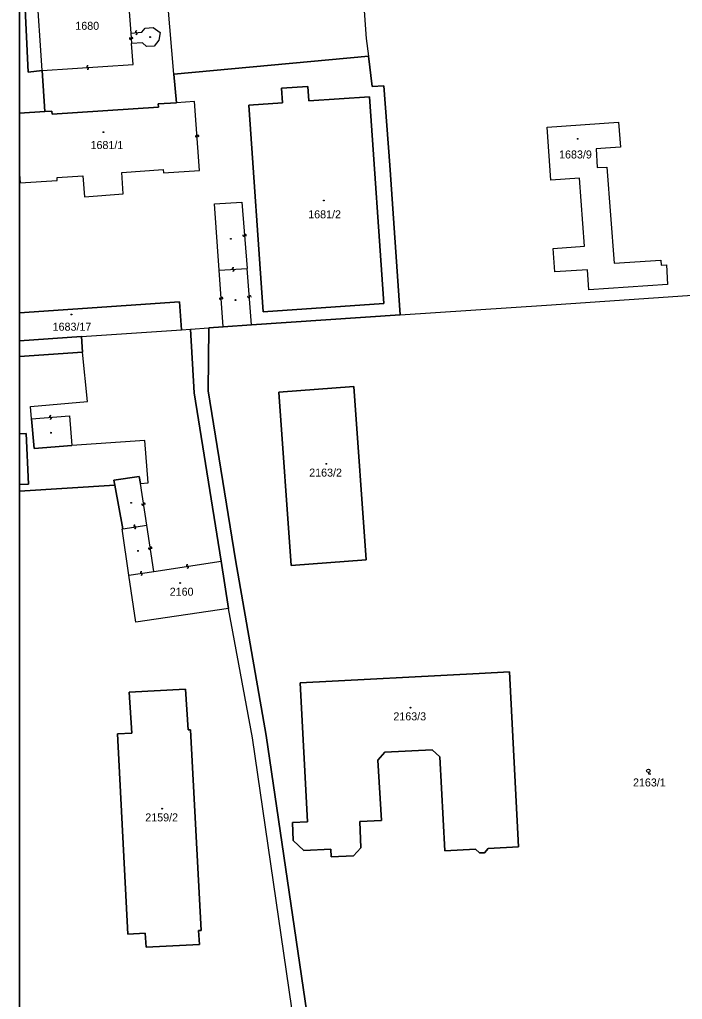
# Model space of a CAD drawing. Extents: x -596024 to -594475, y -1163820 to -1161957.
# Drawn here: x -596024.4 to -595883.7, y -1162599.5 to -1162391.4 of the extents above; entities that cross this region are included whole.
import ezdxf

# ---------------------------------------------------------------- set-up
doc = ezdxf.new("R2010")
doc.units = 0
for name, color, linetype in [('Level 1', 7, 'Continuous'), ('Level 13', 7, 'Continuous'), ('Level 3', 7, 'Continuous'), ('Level 4', 7, 'Continuous'), ('Level 5', 7, 'Continuous'), ('Level 60', 7, 'Continuous'), ('Vrstva 60', 7, 'Continuous'), ('Vrstva 63', 7, 'Continuous')]:
    doc.layers.add(name, color=color, linetype=linetype)

msp = doc.modelspace()

# ---------------------------------------------------------------- linework, layer by layer
at = {"layer": 'Level 1'}
for p, q in [((-596024.42, -1162411.27), (-596019.07, -1162410.92)), ((-596024.42, -1162459.63), (-596011.3, -1162458.7)), ((-596011.07, -1162462), (-596024.42, -1162462.92)), ((-596024.42, -1162491.58), (-596004.21, -1162490.26))]:
    msp.add_line(p, q, dxfattribs=at)
for points in [[(-595991.65, -1162402.96), (-595995.95, -1162352.66)], [(-596019.63, -1162402.22), (-596022.61, -1162402.57), (-596024.42, -1162363.51)], [(-595952.09, -1162377.59), (-595950.83, -1162395.41), (-595950.37, -1162399.17)], [(-595991.65, -1162402.96), (-595950.37, -1162399.17)], [(-595950.37, -1162399.17), (-595949.57, -1162405.62), (-595947.12, -1162405.44), (-595945.82, -1162422.27), (-595943.65, -1162454.11)], [(-596019.63, -1162402.22), (-596019.07, -1162410.92)], [(-595991.12, -1162409.05), (-595991.65, -1162402.96)], [(-595947.1, -1162451.7), (-595950.17, -1162407.76), (-595963.01, -1162408.66), (-595963.26, -1162405.58), (-595968.84, -1162405.98), (-595968.64, -1162409.03), (-595975.76, -1162409.55), (-595972.72, -1162453.47), (-595947.1, -1162451.7)], [(-595991.12, -1162409.05), (-595995.02, -1162409.3), (-595994.96, -1162409.98), (-596017.51, -1162411.46), (-596017.57, -1162410.82), (-596019.07, -1162410.92)], [(-595887.08, -1162443.45), (-595886.84, -1162447.67), (-595903.57, -1162448.75), (-595903.84, -1162444.52), (-595910.81, -1162444.97), (-595911.13, -1162440.04), (-595904.48, -1162439.53), (-595905.57, -1162425.06), (-595911.62, -1162425.49), (-595912.42, -1162414.24), (-595897.25, -1162413.15), (-595896.83, -1162418.46), (-595900.02, -1162418.71), (-595902.03, -1162418.86), (-595901.83, -1162422.83), (-595899.72, -1162422.7), (-595898.19, -1162443.1), (-595888.27, -1162442.49), (-595888.19, -1162443.52), (-595887.08, -1162443.45)], [(-595943.65, -1162454.11), (-595912.56, -1162452.03), (-595859.9, -1162448.42)], [(-595990.05, -1162457.25), (-595990.45, -1162451.34), (-596024.42, -1162453.68)], [(-595943.65, -1162454.11), (-595975.18, -1162456.23)], [(-596011.3, -1162458.7), (-595990.05, -1162457.25)], [(-595990.05, -1162457.25), (-595988.12, -1162457.12)], [(-595988.12, -1162457.12), (-595984.26, -1162456.85)], [(-595981.61, -1162506.44), (-595987.37, -1162470.65), (-595988.12, -1162457.12)], [(-595984.26, -1162456.85), (-595984.4, -1162470.21), (-595978.58, -1162506.13), (-595972.05, -1162543.47), (-595960.84, -1162620.13), (-595949.17, -1162698.01)], [(-595981.21, -1162456.64), (-595984.26, -1162456.85)], [(-595975.18, -1162456.23), (-595981.21, -1162456.64)], [(-596011.3, -1162458.7), (-596011.07, -1162462)], [(-596021.88, -1162476.18), (-596022.14, -1162473.55), (-596009.98, -1162472.54), (-596011.07, -1162462)], [(-595950.88, -1162506.15), (-595966.74, -1162507.36), (-595969.42, -1162470.55), (-595953.47, -1162469.31), (-595950.88, -1162506.15)], [(-596021.88, -1162476.18), (-596021.35, -1162482.47), (-596013.34, -1162481.85)], [(-596024.42, -1162490.14), (-596022.53, -1162490.04), (-596023, -1162479.27), (-596024.42, -1162479.39)], [(-595998.78, -1162489.91), (-595997.16, -1162489.8), (-595997.86, -1162480.78), (-596013.34, -1162481.85)], [(-595998.78, -1162489.91), (-595999.01, -1162488.41), (-596004.4, -1162489.23), (-596004.21, -1162490.26)], [(-596004.21, -1162490.26), (-596002.48, -1162499.52)], [(-596001.21, -1162509.42), (-596002.63, -1162499.54), (-596002.48, -1162499.52)], [(-595980.08, -1162516.45), (-595981.61, -1162506.44)], [(-595980.08, -1162516.45), (-595999.78, -1162519.4), (-596001.21, -1162509.42)], [(-595952.48, -1162698.05), (-595963.84, -1162620.34), (-595975.01, -1162543.93), (-595980.08, -1162516.45)], [(-595934.12, -1162567.95), (-595927.63, -1162567.59), (-595926.77, -1162568.4), (-595925.75, -1162568.35), (-595924.97, -1162567.48), (-595918.5, -1162567.1), (-595920.43, -1162529.92), (-595926.88, -1162530.28), (-595964.85, -1162532.27), (-595963.3, -1162561.82), (-595966.48, -1162561.96), (-595966.32, -1162565.77), (-595964.1, -1162567.9), (-595958.35, -1162567.58), (-595958.28, -1162569.24), (-595953.55, -1162568.99), (-595951.98, -1162567.29), (-595952.2, -1162561.7), (-595947.62, -1162561.49), (-595948.36, -1162548.67), (-595946.86, -1162546.98), (-595936.83, -1162546.53), (-595935.18, -1162547.99), (-595934.12, -1162567.95)], [(-595997.57, -1162588.44), (-595986.23, -1162587.86), (-595986.41, -1162584.87), (-595985.91, -1162584.84), (-595988.15, -1162542.28), (-595988.64, -1162542.28), (-595989.2, -1162533.63), (-596001.15, -1162534.26), (-596000.58, -1162542.95), (-596003.66, -1162543.11), (-596001.44, -1162585.62), (-595997.74, -1162585.45), (-595997.57, -1162588.44)]]:
    msp.add_lwpolyline(points, dxfattribs=at)
at = {"layer": 'Level 13'}
for centre, start, end in [((-595999.65, -1162393.98), 41.4929, 273.5909), ((-595999.63, -1162394.34), 221.2784, 93.8684), ((-596000.92, -1162395.35), 131.3179, 3.9079), ((-596000.56, -1162395.33), 311.5324, 183.6304), ((-596009.99, -1162401.4), 41.1395, 273.2375), ((-596009.97, -1162401.76), 220.925, 93.515), ((-595986.91, -1162416.15), 131.5112, 3.6092), ((-595986.55, -1162416.13), 311.2967, 183.8867), ((-595976.85, -1162437.24), 131.6223, 4.2123), ((-595976.49, -1162437.22), 311.8367, 183.9347), ((-595979.09, -1162444.26), 40.5579, 272.6559), ((-595979.07, -1162444.62), 220.3435, 92.9335), ((-595981.81, -1162450.63), 131.367, 3.465), ((-595981.45, -1162450.61), 311.1525, 183.7425), ((-595975.83, -1162450.26), 131.8704, 3.9684), ((-595975.47, -1162450.24), 311.656, 184.246), ((-596017.87, -1162475.69), 41.7823, 273.8803), ((-596017.85, -1162476.05), 221.5679, 94.1579), ((-595998.29, -1162494.35), 136.0018, 8.0998), ((-595997.93, -1162494.29), 315.7874, 188.3774), ((-595999.99, -1162498.95), 46.1701, 278.2681), ((-595999.93, -1162499.31), 225.9557, 98.5457), ((-595996.87, -1162503.71), 136.0056, 8.1036), ((-595996.51, -1162503.65), 315.7911, 188.3811), ((-595988.81, -1162507.35), 46.0227, 278.1207), ((-595998.6, -1162508.84), 46.0045, 278.1025), ((-595998.54, -1162509.2), 225.79, 98.38), ((-595988.75, -1162507.71), 225.8083, 98.3983)]:
    msp.add_arc(centre, 0.184, start, end, dxfattribs=at)
at = {"layer": 'Level 3'}
for points in [[(-596019.63, -1162402.22), (-596020.8, -1162384.17), (-595998.31, -1162382.96), (-595997.95, -1162388.51), (-596001.21, -1162388.73), (-596000.82, -1162394.24)], [(-596000.82, -1162394.24), (-595998.46, -1162394.07), (-595997.78, -1162393.18), (-595996.1, -1162393.07), (-595994.61, -1162394.1), (-595994.84, -1162395.74), (-595995.83, -1162397.02), (-595997.45, -1162397.12), (-595998.34, -1162396.29), (-596000.66, -1162396.44)], [(-596000.82, -1162394.24), (-596000.66, -1162396.44)], [(-596019.63, -1162402.22), (-596000.34, -1162400.95), (-596000.66, -1162396.44)], [(-596024.42, -1162424.24), (-596024.3, -1162426.09), (-596016.42, -1162425.58), (-596016.47, -1162424.92), (-596011.02, -1162424.57), (-596010.64, -1162429.05), (-596002.41, -1162428.4), (-596002.74, -1162423.85), (-595993.95, -1162423.24), (-595993.9, -1162423.94), (-595986.2, -1162423.46), (-595987.26, -1162408.81), (-595991.12, -1162409.05)], [(-595982.05, -1162444.61), (-595983.03, -1162430.54), (-595977.22, -1162430.19), (-595976.12, -1162444.28)], [(-595982.05, -1162444.61), (-595976.12, -1162444.28)], [(-595981.21, -1162456.64), (-595982.05, -1162444.61)], [(-595975.18, -1162456.23), (-595976.12, -1162444.28)], [(-596021.88, -1162476.18), (-596013.84, -1162475.56), (-596013.34, -1162481.85)], [(-595997.44, -1162498.74), (-595998.78, -1162489.91)], [(-596002.48, -1162499.52), (-595997.44, -1162498.74)], [(-595995.94, -1162508.62), (-595997.44, -1162498.74)], [(-595995.94, -1162508.62), (-595981.61, -1162506.44)], [(-596001.21, -1162509.42), (-595995.94, -1162508.62)]]:
    msp.add_lwpolyline(points, dxfattribs=at)
at = {"layer": 'Level 5'}
msp.add_lwpolyline([(-595890.94, -1162551.33), (-595890.94, -1162551.58), (-595890.44, -1162551.58)], dxfattribs=at)
for centre, radius in [((-595996.7, -1162395.09), 0.09), ((-595996.7, -1162395.09), 0.0521), ((-596006.63, -1162415.3), 0.09), ((-596006.63, -1162415.3), 0.0521), ((-595905.95, -1162416.72), 0.09), ((-595905.95, -1162416.72), 0.0521), ((-595959.82, -1162429.82), 0.09), ((-595959.82, -1162429.82), 0.0521), ((-595979.58, -1162437.94), 0.09), ((-595979.58, -1162437.94), 0.0521), ((-595978.59, -1162450.96), 0.09), ((-595978.59, -1162450.96), 0.0521), ((-596013.42, -1162454.01), 0.09), ((-596013.42, -1162454.01), 0.0521), ((-596017.75, -1162479.14), 0.09), ((-596017.75, -1162479.14), 0.0521), ((-595959.3, -1162485.76), 0.09), ((-595959.3, -1162485.76), 0.0521), ((-596000.73, -1162494.03), 0.09), ((-596000.73, -1162494.03), 0.0521), ((-595999.28, -1162504.25), 0.09), ((-595999.28, -1162504.25), 0.0521), ((-595990.34, -1162511.06), 0.09), ((-595990.34, -1162511.06), 0.0521), ((-595941.42, -1162537.54), 0.09), ((-595941.42, -1162537.54), 0.0521), ((-595890.94, -1162550.96), 0.375), ((-595994.14, -1162559), 0.09), ((-595994.14, -1162559), 0.0521)]:
    msp.add_circle(centre, radius, dxfattribs=at)
at = {"layer": 'Level 60'}
for points in [[(-595940.13, -1162368.6), (-595939.62, -1162376.68), (-595952.09, -1162377.59), (-595950.83, -1162395.41), (-595950.37, -1162399.17), (-595991.65, -1162402.96), (-595995.95, -1162352.66), (-595989.66, -1162352.22), (-595965.86, -1162350.57), (-595964.86, -1162362.17), (-595964.01, -1162362.12), (-595963.56, -1162369.23), (-595959.59, -1162368.89), (-595959.5, -1162369.93)], [(-595950.17, -1162407.76), (-595947.1, -1162451.7), (-595972.72, -1162453.47), (-595975.76, -1162409.55), (-595968.64, -1162409.03), (-595968.84, -1162405.98), (-595963.26, -1162405.58), (-595963.01, -1162408.66)], [(-595887.08, -1162443.45), (-595886.84, -1162447.67), (-595903.57, -1162448.75), (-595903.84, -1162444.52), (-595910.81, -1162444.97), (-595911.13, -1162440.04), (-595904.48, -1162439.53), (-595905.57, -1162425.06), (-595911.62, -1162425.49), (-595912.42, -1162414.24), (-595897.25, -1162413.15), (-595896.83, -1162418.46), (-595900.02, -1162418.71), (-595902.03, -1162418.86), (-595901.83, -1162422.83), (-595899.72, -1162422.7), (-595898.19, -1162443.1), (-595888.27, -1162442.49), (-595888.19, -1162443.52)], [(-596021.88, -1162476.18), (-596022.14, -1162473.55), (-596009.98, -1162472.54), (-596011.07, -1162462), (-596011.3, -1162458.7), (-595990.05, -1162457.25), (-595988.12, -1162457.12), (-595987.37, -1162470.65), (-595981.61, -1162506.44), (-595980.08, -1162516.45), (-595999.78, -1162519.4), (-596001.21, -1162509.42), (-596002.63, -1162499.54), (-596002.48, -1162499.52), (-596004.21, -1162490.26), (-596004.4, -1162489.23), (-595999.01, -1162488.41), (-595998.78, -1162489.91), (-595997.16, -1162489.8), (-595997.86, -1162480.78), (-596013.34, -1162481.85), (-596021.35, -1162482.47)], [(-595949.17, -1162698.01), (-595952.48, -1162698.05), (-595963.84, -1162620.34), (-595975.01, -1162543.93), (-595980.08, -1162516.45), (-595981.61, -1162506.44), (-595987.37, -1162470.65), (-595988.12, -1162457.12), (-595984.26, -1162456.85), (-595984.4, -1162470.21), (-595978.58, -1162506.13), (-595972.05, -1162543.47), (-595960.84, -1162620.13)], [(-595966.74, -1162507.36), (-595950.88, -1162506.15), (-595953.47, -1162469.31), (-595969.42, -1162470.55)], [(-595950.88, -1162506.15), (-595966.74, -1162507.36), (-595969.42, -1162470.55), (-595953.47, -1162469.31)], [(-595934.12, -1162567.95), (-595927.63, -1162567.59), (-595926.77, -1162568.4), (-595925.75, -1162568.35), (-595924.97, -1162567.48), (-595918.5, -1162567.1), (-595920.43, -1162529.92), (-595926.88, -1162530.28), (-595964.85, -1162532.27), (-595963.3, -1162561.82), (-595966.48, -1162561.96), (-595966.32, -1162565.77), (-595964.1, -1162567.9), (-595958.35, -1162567.58), (-595958.28, -1162569.24), (-595953.55, -1162568.99), (-595951.98, -1162567.29), (-595952.2, -1162561.7), (-595947.62, -1162561.49), (-595948.36, -1162548.67), (-595946.86, -1162546.98), (-595936.83, -1162546.53), (-595935.18, -1162547.99)], [(-595927.63, -1162567.59), (-595934.12, -1162567.95), (-595935.18, -1162547.99), (-595936.83, -1162546.53), (-595946.86, -1162546.98), (-595948.36, -1162548.67), (-595947.62, -1162561.49), (-595952.2, -1162561.7), (-595951.98, -1162567.29), (-595953.55, -1162568.99), (-595958.28, -1162569.24), (-595958.35, -1162567.58), (-595964.1, -1162567.9), (-595966.32, -1162565.77), (-595966.48, -1162561.96), (-595963.3, -1162561.82), (-595964.85, -1162532.27), (-595926.88, -1162530.28), (-595920.43, -1162529.92), (-595918.5, -1162567.1), (-595924.97, -1162567.48), (-595925.75, -1162568.35), (-595926.77, -1162568.4)], [(-595986.23, -1162587.86), (-595997.57, -1162588.44), (-595997.74, -1162585.45), (-596001.44, -1162585.62), (-596003.66, -1162543.11), (-596000.58, -1162542.95), (-596001.15, -1162534.26), (-595989.2, -1162533.63), (-595988.64, -1162542.28), (-595988.15, -1162542.28), (-595985.91, -1162584.84), (-595986.41, -1162584.87)]]:
    msp.add_lwpolyline(points, close=True, dxfattribs=at)
msp.add_lwpolyline([(-595960.84, -1162620.13), (-595972.05, -1162543.47), (-595978.58, -1162506.13), (-595984.4, -1162470.21), (-595984.26, -1162456.85), (-595981.21, -1162456.64), (-595975.18, -1162456.23), (-595943.65, -1162454.11), (-595912.56, -1162452.03), (-595859.9, -1162448.42), (-595859.95, -1162456.2), (-595855.97, -1162455.97), (-595851.55, -1162471.39), (-595850.75, -1162476.83), (-595846.04, -1162493.83), (-595839.92, -1162514.84), (-595838.26, -1162521.4), (-595838.27, -1162539.41), (-595837.78, -1162587.26), (-595838.96, -1162624.13)], dxfattribs=at)
at = {"layer": 'Vrstva 60'}
msp.add_lwpolyline([(-595952.09, -1162377.59), (-595950.83, -1162395.41), (-595950.37, -1162399.17), (-595949.57, -1162405.62), (-595947.12, -1162405.44), (-595945.82, -1162422.27), (-595943.65, -1162454.11), (-595912.56, -1162452.03), (-595859.9, -1162448.42), (-595854.56, -1162448.05), (-595852.65, -1162447.92), (-595855.6, -1162406.13), (-595859.47, -1162347.22)], dxfattribs=at)
for points in [[(-596024.42, -1162354.62), (-596024.42, -1162363.51), (-596022.61, -1162402.57), (-596019.63, -1162402.22), (-596019.07, -1162410.92), (-596017.57, -1162410.82), (-596017.51, -1162411.46), (-595994.96, -1162409.98), (-595995.02, -1162409.3), (-595991.12, -1162409.05), (-595991.65, -1162402.96), (-595995.95, -1162352.66)], [(-596024.42, -1162363.51), (-596024.42, -1162411.27), (-596019.07, -1162410.92), (-596019.63, -1162402.22), (-596022.61, -1162402.57)], [(-596024.42, -1162411.27), (-596024.42, -1162453.68), (-595990.45, -1162451.34), (-595990.05, -1162457.25), (-595988.12, -1162457.12), (-595984.26, -1162456.85), (-595981.21, -1162456.64), (-595975.18, -1162456.23), (-595943.65, -1162454.11), (-595945.82, -1162422.27), (-595947.12, -1162405.44), (-595949.57, -1162405.62), (-595950.37, -1162399.17), (-595991.65, -1162402.96), (-595991.12, -1162409.05), (-595995.02, -1162409.3), (-595994.96, -1162409.98), (-596017.51, -1162411.46), (-596017.57, -1162410.82), (-596019.07, -1162410.92)], [(-595972.72, -1162453.47), (-595975.76, -1162409.55), (-595968.64, -1162409.03), (-595968.84, -1162405.98), (-595963.26, -1162405.58), (-595963.01, -1162408.66), (-595950.17, -1162407.76), (-595947.1, -1162451.7)], [(-595903.57, -1162448.75), (-595903.84, -1162444.52), (-595910.81, -1162444.97), (-595911.13, -1162440.04), (-595904.48, -1162439.53), (-595905.57, -1162425.06), (-595911.62, -1162425.49), (-595912.42, -1162414.24), (-595897.25, -1162413.15), (-595896.83, -1162418.46), (-595900.02, -1162418.71), (-595902.03, -1162418.86), (-595901.83, -1162422.83), (-595899.72, -1162422.7), (-595898.19, -1162443.1), (-595888.27, -1162442.49), (-595888.19, -1162443.52), (-595887.08, -1162443.45), (-595886.84, -1162447.67)], [(-596024.42, -1162453.68), (-596024.42, -1162459.63), (-596011.3, -1162458.7), (-595990.05, -1162457.25), (-595990.45, -1162451.34)], [(-596024.42, -1162459.63), (-596024.42, -1162462.92), (-596011.07, -1162462), (-596011.3, -1162458.7)], [(-596024.42, -1162462.92), (-596024.42, -1162479.39), (-596023, -1162479.27), (-596022.53, -1162490.04), (-596024.42, -1162490.14), (-596024.42, -1162491.58), (-596004.21, -1162490.26), (-596004.4, -1162489.23), (-595999.01, -1162488.41), (-595998.78, -1162489.91), (-595997.16, -1162489.8), (-595997.86, -1162480.78), (-596013.34, -1162481.85), (-596021.35, -1162482.47), (-596021.88, -1162476.18), (-596022.14, -1162473.55), (-596009.98, -1162472.54), (-596011.07, -1162462)], [(-596024.42, -1162479.39), (-596024.42, -1162490.14), (-596022.53, -1162490.04), (-596023, -1162479.27)], [(-596024.42, -1162491.58), (-596024.42, -1162698.96), (-595952.48, -1162698.05), (-595963.84, -1162620.34), (-595975.01, -1162543.93), (-595980.08, -1162516.45), (-595999.78, -1162519.4), (-596001.21, -1162509.42), (-596002.63, -1162499.54), (-596002.48, -1162499.52), (-596004.21, -1162490.26)], [(-595997.74, -1162585.45), (-596001.44, -1162585.62), (-596003.66, -1162543.11), (-596000.58, -1162542.95), (-596001.15, -1162534.26), (-595989.2, -1162533.63), (-595988.64, -1162542.28), (-595988.15, -1162542.28), (-595985.91, -1162584.84), (-595986.41, -1162584.87), (-595986.23, -1162587.86), (-595997.57, -1162588.44)]]:
    msp.add_lwpolyline(points, close=True, dxfattribs=at)
at = {"layer": 'Vrstva 63'}
msp.add_lwpolyline([(-594475.47, -1163820.23), (-596024.42, -1163820.23), (-596024.42, -1161956.88), (-594475.47, -1161956.88)], close=True, dxfattribs=at)

# ---------------------------------------------------------------- texts
at = {"layer": 'Level 4'}
for s, p in [('1680', (-596012.59, -1162393.55)), ('1681/1', (-596009.36, -1162418.88)), ('1683/9', (-595909.89, -1162420.88)), ('1681/2', (-595963.15, -1162433.6)), ('1683/17', (-596017.41, -1162457.47)), ('2163/2', (-595962.94, -1162488.46)), ('2160', (-595992.55, -1162513.76)), ('2163/3', (-595945.07, -1162540.24)), ('2163/1', (-595894.2, -1162554.28)), ('2159/2', (-595997.74, -1162561.7))]:
    msp.add_text(s, height=1.7, dxfattribs=at).set_placement(p)

doc.saveas('drawing.dxf')
